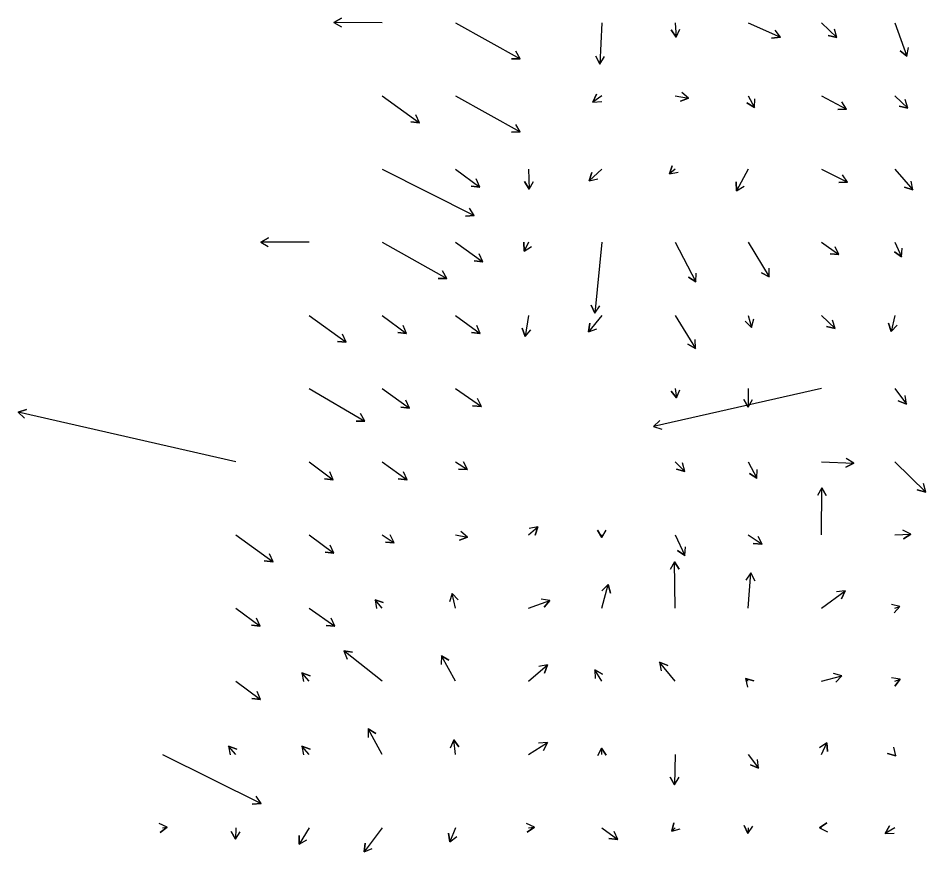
# Model space of a CAD drawing. Extents: x 954385 to 988206, y 1868364 to 1924553.
# Drawn here: x 960408 to 961028, y 1903102 to 1903672 of the extents above; entities that cross this region are included whole.
import ezdxf

# ---------------------------------------------------------------- set-up
doc = ezdxf.new("R2010")
doc.units = 0
doc.layers.add('Slopes', color=7, linetype='Continuous')

msp = doc.modelspace()

# ---------------------------------------------------------------- linework, layer by layer
at = {"layer": 'Slopes'}
for points in [[(960657.13, 1903668.93), (960624.15, 1903669.11), (960629.36, 1903672.08), (960624.15, 1903669.11), (960629.33, 1903666.08)], [(960707.13, 1903668.93), (960751.35, 1903644.29), (960745.35, 1903644.2), (960751.35, 1903644.29), (960748.27, 1903649.44)], [(960807.13, 1903668.93), (960805.67, 1903640.75), (960802.94, 1903646.1), (960805.67, 1903640.75), (960808.93, 1903645.79)], [(960857.13, 1903668.93), (960857.8, 1903659.07), (960854.45, 1903664.05), (960857.8, 1903659.07), (960860.44, 1903664.46)], [(960907.13, 1903668.93), (960929.04, 1903659.04), (960923.07, 1903658.44), (960929.04, 1903659.04), (960925.53, 1903663.91)], [(960957.13, 1903668.93), (960967.58, 1903658.77), (960961.76, 1903660.24), (960967.58, 1903658.77), (960965.94, 1903664.54)], [(961007.13, 1903668.93), (961015.52, 1903646.02), (961010.92, 1903649.86), (961015.52, 1903646.02), (961016.55, 1903651.93)], [(960857.13, 1903618.93), (960866.37, 1903617.34), (960860.74, 1903615.26), (960866.37, 1903617.34), (960861.76, 1903621.18)], [(960657.13, 1903618.93), (960682.53, 1903600.61), (960676.56, 1903601.22), (960682.53, 1903600.61), (960680.07, 1903606.08)], [(960707.13, 1903618.93), (960751.35, 1903594.29), (960745.35, 1903594.2), (960751.35, 1903594.29), (960748.27, 1903599.44)], [(960807.13, 1903618.93), (960801.05, 1903614.6), (960803.54, 1903620.06), (960801.05, 1903614.6), (960807.02, 1903615.17)], [(960907.13, 1903618.93), (960911.29, 1903610.96), (960906.22, 1903614.18), (960911.29, 1903610.96), (960911.54, 1903616.95)], [(960957.13, 1903618.93), (960974.26, 1903609.82), (960968.26, 1903609.61), (960974.26, 1903609.82), (960971.08, 1903614.91)], [(961007.13, 1903618.93), (961016, 1903610.68), (961010.15, 1903612.02), (961016, 1903610.68), (961014.24, 1903616.41)], [(960657.13, 1903568.93), (960719.94, 1903537.12), (960713.95, 1903536.79), (960719.94, 1903537.12), (960716.66, 1903542.15)], [(960707.13, 1903568.93), (960723.72, 1903556.68), (960717.76, 1903557.35), (960723.72, 1903556.68), (960721.32, 1903562.18)], [(960757.13, 1903568.93), (960757.47, 1903555.23), (960754.34, 1903560.35), (960757.47, 1903555.23), (960760.34, 1903560.5)], [(960807.13, 1903568.93), (960798.49, 1903560.81), (960800.22, 1903566.55), (960798.49, 1903560.81), (960804.33, 1903562.18)], [(960857.13, 1903568.93), (960853.29, 1903565.6), (960855.25, 1903571.27), (960853.29, 1903565.6), (960859.18, 1903566.73)], [(960907.13, 1903568.93), (960899.11, 1903554.15), (960898.95, 1903560.15), (960899.11, 1903554.15), (960904.23, 1903557.29)], [(960957.13, 1903568.93), (960974.86, 1903560.06), (960968.87, 1903559.7), (960974.86, 1903560.06), (960971.56, 1903565.07)], [(961007.13, 1903568.93), (961019.43, 1903554.74), (961013.76, 1903556.7), (961019.43, 1903554.74), (961018.3, 1903560.63)], [(960607.13, 1903518.93), (960574.15, 1903519.11), (960579.36, 1903522.08), (960574.15, 1903519.11), (960579.33, 1903516.08)], [(960657.13, 1903518.93), (960701.35, 1903494.29), (960695.35, 1903494.2), (960701.35, 1903494.29), (960698.27, 1903499.44)], [(960707.13, 1903518.93), (960725.78, 1903505.59), (960719.81, 1903506.17), (960725.78, 1903505.59), (960723.3, 1903511.05)], [(960757.13, 1903518.93), (960753.98, 1903512.93), (960753.74, 1903518.92), (960753.98, 1903512.93), (960759.05, 1903516.13)], [(960807.13, 1903518.93), (960802.3, 1903470.6), (960799.84, 1903476.07), (960802.3, 1903470.6), (960805.81, 1903475.48)], [(960857.13, 1903518.93), (960871.38, 1903491.92), (960866.3, 1903495.12), (960871.38, 1903491.92), (960871.61, 1903497.92)], [(960907.13, 1903518.93), (960921.44, 1903495.23), (960916.18, 1903498.12), (960921.44, 1903495.23), (960921.32, 1903501.22)], [(960957.13, 1903518.93), (960969.08, 1903510.48), (960963.1, 1903511.03), (960969.08, 1903510.48), (960966.57, 1903515.93)], [(961007.13, 1903518.93), (961011.88, 1903509), (961006.93, 1903512.39), (961011.88, 1903509), (961012.35, 1903514.98)], [(960607.13, 1903468.93), (960632.53, 1903450.61), (960626.56, 1903451.22), (960632.53, 1903450.61), (960630.07, 1903456.08)], [(960657.13, 1903468.93), (960673.72, 1903456.68), (960667.76, 1903457.35), (960673.72, 1903456.68), (960671.32, 1903462.18)], [(960707.13, 1903468.93), (960724.07, 1903456.58), (960718.1, 1903457.22), (960724.07, 1903456.58), (960721.64, 1903462.07)], [(960757.13, 1903468.93), (960754.71, 1903454.58), (960752.62, 1903460.21), (960754.71, 1903454.58), (960758.53, 1903459.21)], [(960807.13, 1903468.93), (960797.99, 1903457.78), (960798.96, 1903463.7), (960797.99, 1903457.78), (960803.6, 1903459.9)], [(960857.13, 1903468.93), (960871.16, 1903446.44), (960865.87, 1903449.26), (960871.16, 1903446.44), (960870.96, 1903452.43)], [(960907.13, 1903468.93), (960909.4, 1903460.76), (960905.12, 1903464.97), (960909.4, 1903460.76), (960910.9, 1903466.57)], [(960957.13, 1903468.93), (960966.4, 1903459.98), (960960.57, 1903461.43), (960966.4, 1903459.98), (960964.74, 1903465.75)], [(961007.13, 1903468.93), (961004.67, 1903457.98), (961002.88, 1903463.71), (961004.67, 1903457.98), (961008.74, 1903462.39)], [(960607.13, 1903418.93), (960645.25, 1903396.71), (960639.25, 1903396.74), (960645.25, 1903396.71), (960642.27, 1903401.92)], [(960657.13, 1903418.93), (960675.78, 1903405.59), (960669.81, 1903406.17), (960675.78, 1903405.59), (960673.3, 1903411.05)], [(960707.13, 1903418.93), (960724.82, 1903406.69), (960718.84, 1903407.18), (960724.82, 1903406.69), (960722.25, 1903412.12)], [(960957.13, 1903418.93), (960842.43, 1903393.09), (960846.84, 1903397.16), (960842.43, 1903393.09), (960848.16, 1903391.3)], [(960857.13, 1903418.93), (960858.22, 1903412.58), (960854.38, 1903417.2), (960858.22, 1903412.58), (960860.3, 1903418.21)], [(960907.13, 1903418.93), (960906.98, 1903406.31), (960904.04, 1903411.54), (960906.98, 1903406.31), (960910.04, 1903411.47)], [(961007.13, 1903418.93), (961015.1, 1903408.29), (961009.59, 1903410.65), (961015.1, 1903408.29), (961014.39, 1903414.25)], [(960557.13, 1903368.93), (960408.47, 1903402.83), (960414.2, 1903404.6), (960408.47, 1903402.83), (960412.87, 1903398.75)], [(960607.13, 1903368.93), (960623.72, 1903356.68), (960617.76, 1903357.35), (960623.72, 1903356.68), (960621.32, 1903362.18)], [(960657.13, 1903368.93), (960674.07, 1903356.58), (960668.1, 1903357.22), (960674.07, 1903356.58), (960671.64, 1903362.07)], [(960707.13, 1903368.93), (960715.29, 1903363.64), (960709.3, 1903363.95), (960715.29, 1903363.64), (960712.56, 1903368.98)], [(960857.13, 1903368.93), (960863.9, 1903362.37), (960858.08, 1903363.83), (960863.9, 1903362.37), (960862.26, 1903368.14)], [(960907.13, 1903368.93), (960912.9, 1903357.73), (960907.86, 1903360.97), (960912.9, 1903357.73), (960913.19, 1903363.72)], [(960957.13, 1903368.93), (960979.16, 1903367.96), (960973.84, 1903365.19), (960979.16, 1903367.96), (960974.1, 1903371.18)], [(961007.13, 1903368.93), (961028.41, 1903348.3), (961022.59, 1903349.76), (961028.41, 1903348.3), (961026.77, 1903354.07)], [(960957.13, 1903318.93), (960957.4, 1903351.14), (960960.36, 1903345.92), (960957.4, 1903351.14), (960954.36, 1903345.97)], [(960757.13, 1903318.93), (960763.31, 1903324.55), (960761.49, 1903318.84), (960763.31, 1903324.55), (960757.45, 1903323.27)], [(960557.13, 1903318.93), (960582.53, 1903300.61), (960576.56, 1903301.22), (960582.53, 1903300.61), (960580.07, 1903306.08)], [(960607.13, 1903318.93), (960624.07, 1903306.58), (960618.1, 1903307.22), (960624.07, 1903306.58), (960621.64, 1903312.07)], [(960657.13, 1903318.93), (960665.29, 1903313.64), (960659.3, 1903313.95), (960665.29, 1903313.64), (960662.56, 1903318.98)], [(960707.13, 1903318.93), (960715.45, 1903317.43), (960709.8, 1903315.4), (960715.45, 1903317.43), (960710.87, 1903321.3)], [(960807.13, 1903318.93), (960807.13, 1903317.1), (960804.13, 1903322.3), (960807.13, 1903317.1), (960810.13, 1903322.3)], [(960857.13, 1903318.93), (960863.77, 1903304.82), (960858.84, 1903308.25), (960863.77, 1903304.82), (960864.27, 1903310.8)], [(960907.13, 1903318.93), (960916.56, 1903312.61), (960910.57, 1903313.01), (960916.56, 1903312.61), (960913.91, 1903317.99)], [(961007.13, 1903318.93), (961018.13, 1903319.53), (961013.11, 1903316.25), (961018.13, 1903319.53), (961012.78, 1903322.24)], [(960857.13, 1903268.93), (960856.76, 1903300.64), (960859.82, 1903295.48), (960856.76, 1903300.64), (960853.82, 1903295.41)], [(960907.13, 1903268.93), (960908.96, 1903293.05), (960911.56, 1903287.64), (960908.96, 1903293.05), (960905.57, 1903288.09)], [(960807.13, 1903268.93), (960811.35, 1903285.03), (960812.94, 1903279.24), (960811.35, 1903285.03), (960807.13, 1903280.76)], [(960957.13, 1903268.93), (960973.3, 1903280.85), (960970.9, 1903275.35), (960973.3, 1903280.85), (960967.34, 1903280.18)], [(960657.13, 1903268.93), (960652.2, 1903274.69), (960657.86, 1903272.69), (960652.2, 1903274.69), (960653.3, 1903268.8)], [(960707.13, 1903268.93), (960704.92, 1903278.95), (960708.97, 1903274.52), (960704.92, 1903278.95), (960703.11, 1903273.23)], [(960757.13, 1903268.93), (960771.58, 1903274.09), (960767.69, 1903269.51), (960771.58, 1903274.09), (960765.68, 1903275.16)], [(960557.13, 1903268.93), (960573.72, 1903256.68), (960567.76, 1903257.35), (960573.72, 1903256.68), (960571.32, 1903262.18)], [(960607.13, 1903268.93), (960624.82, 1903256.69), (960618.84, 1903257.18), (960624.82, 1903256.69), (960622.25, 1903262.12)], [(961007.13, 1903268.93), (961010.72, 1903270.07), (961006.67, 1903265.64), (961010.72, 1903270.07), (961004.86, 1903271.35)], [(960657.13, 1903218.93), (960630.99, 1903239.78), (960636.92, 1903238.88), (960630.99, 1903239.78), (960633.18, 1903234.19)], [(960707.13, 1903218.93), (960697.62, 1903236.46), (960702.73, 1903233.33), (960697.62, 1903236.46), (960697.46, 1903230.46)], [(960857.13, 1903218.93), (960846.59, 1903231.95), (960852.19, 1903229.8), (960846.59, 1903231.95), (960847.53, 1903226.02)], [(960607.13, 1903218.93), (960602.2, 1903224.69), (960607.86, 1903222.69), (960602.2, 1903224.69), (960603.3, 1903218.8)], [(960757.13, 1903218.93), (960770.01, 1903230.1), (960768.05, 1903224.43), (960770.01, 1903230.1), (960764.12, 1903228.96)], [(960807.13, 1903218.93), (960802.35, 1903226.78), (960807.62, 1903223.9), (960802.35, 1903226.78), (960802.49, 1903220.78)], [(960557.13, 1903218.93), (960574.07, 1903206.58), (960568.1, 1903207.22), (960574.07, 1903206.58), (960571.64, 1903212.07)], [(960907.13, 1903218.93), (960905.27, 1903220.88), (960911.02, 1903219.19), (960905.27, 1903220.88), (960906.68, 1903215.05)], [(960957.13, 1903218.93), (960971.13, 1903222.62), (960966.87, 1903218.39), (960971.13, 1903222.62), (960965.34, 1903224.2)], [(961007.13, 1903218.93), (961010.89, 1903220.43), (961007.18, 1903215.72), (961010.89, 1903220.43), (961004.95, 1903221.29)], [(960657.13, 1903168.93), (960647.62, 1903186.46), (960652.73, 1903183.33), (960647.62, 1903186.46), (960647.46, 1903180.46)], [(960557.13, 1903168.93), (960552.2, 1903174.69), (960557.86, 1903172.69), (960552.2, 1903174.69), (960553.3, 1903168.8)], [(960607.13, 1903168.93), (960602.2, 1903174.69), (960607.86, 1903172.69), (960602.2, 1903174.69), (960603.3, 1903168.8)], [(960707.13, 1903168.93), (960705.95, 1903178.87), (960709.54, 1903174.07), (960705.95, 1903178.87), (960703.59, 1903173.36)], [(960757.13, 1903168.93), (960769.97, 1903177.03), (960767.17, 1903171.72), (960769.97, 1903177.03), (960763.97, 1903176.79)], [(960957.13, 1903168.93), (960960.74, 1903176.96), (960961.35, 1903170.99), (960960.74, 1903176.96), (960955.87, 1903173.45)], [(960507.13, 1903168.93), (960574.33, 1903135.46), (960568.34, 1903135.09), (960574.33, 1903135.46), (960571.02, 1903140.46)], [(960807.13, 1903168.93), (960806.78, 1903173.33), (960810.18, 1903168.39), (960806.78, 1903173.33), (960804.2, 1903167.92)], [(960857.13, 1903168.93), (960856.75, 1903148.29), (960853.84, 1903153.54), (960856.75, 1903148.29), (960859.84, 1903153.43)], [(960907.13, 1903168.93), (960914.11, 1903159.49), (960908.6, 1903161.89), (960914.11, 1903159.49), (960913.43, 1903165.46)], [(961007.13, 1903168.93), (961008.01, 1903168.03), (961002.23, 1903169.65), (961008.01, 1903168.03), (961006.52, 1903173.84)], [(960507.13, 1903118.93), (960510.35, 1903119.25), (960505.48, 1903115.75), (960510.35, 1903119.25), (960504.89, 1903121.72)], [(960557.13, 1903118.93), (960556.84, 1903111.11), (960554.04, 1903116.41), (960556.84, 1903111.11), (960560.03, 1903116.19)], [(960607.13, 1903118.93), (960600.39, 1903107.64), (960600.48, 1903113.64), (960600.39, 1903107.64), (960605.63, 1903110.57)], [(960657.13, 1903118.93), (960644.78, 1903102.41), (960645.49, 1903108.37), (960644.78, 1903102.41), (960650.3, 1903104.78)], [(960707.13, 1903118.93), (960703.37, 1903109.17), (960702.44, 1903115.1), (960703.37, 1903109.17), (960708.04, 1903112.94)], [(960757.13, 1903118.93), (960761.11, 1903119.26), (960756.18, 1903115.84), (960761.11, 1903119.26), (960755.68, 1903121.82)], [(960807.13, 1903118.93), (960817.96, 1903110.89), (960812, 1903111.58), (960817.96, 1903110.89), (960815.58, 1903116.4)], [(960857.13, 1903118.93), (960854.83, 1903116.46), (960856.18, 1903122.31), (960854.83, 1903116.46), (960860.57, 1903118.22)], [(960907.13, 1903118.93), (960906.77, 1903115.02), (960904.26, 1903120.47), (960906.77, 1903115.02), (960910.24, 1903119.92)], [(960957.13, 1903118.93), (960955.8, 1903118.83), (960960.77, 1903122.19), (960955.8, 1903118.83), (960961.19, 1903116.2)], [(961007.13, 1903118.93), (961000.7, 1903115.02), (961003.58, 1903120.28), (961000.7, 1903115.02), (961006.7, 1903115.16)]]:
    msp.add_lwpolyline(points, dxfattribs=at)

doc.saveas('drawing.dxf')
